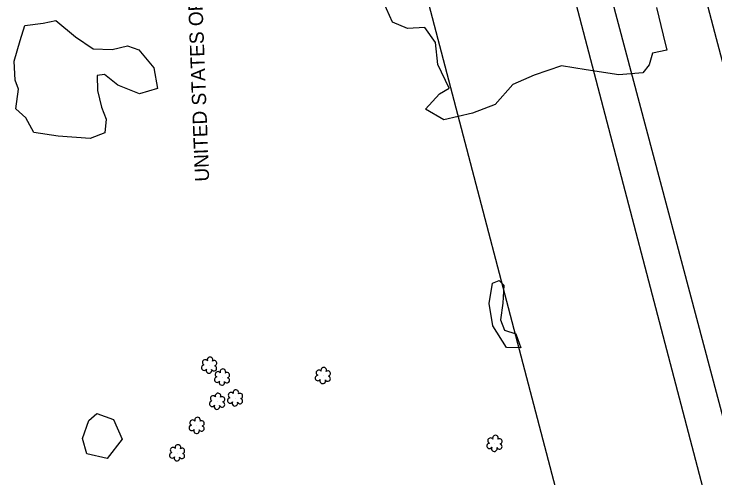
# Model space of a CAD drawing. Extents: x 3040896 to 3051146, y 687568 to 732976.
# Drawn here: x 3043330.5 to 3043576.6, y 724585.3 to 724748.2 of the extents above; entities that cross this region are included whole.
import ezdxf

# ---------------------------------------------------------------- set-up
doc = ezdxf.new("R2010")
doc.units = 0
for name, color, linetype in [('Exist Other Culture Area Outline', 7, 'Continuous'), ('Exist Property Owner Text', 7, 'Continuous'), ('Exist Right of Way Easement Line', 7, 'Continuous'), ('Exist Right of Way Line', 7, 'Continuous'), ('Exist Utilities Telephone UG FO', 7, 'Continuous'), ('Exist Vegetation Hedge Row', 7, 'Continuous'), ('Exist Vegetation Shrub CELL', 7, 'Continuous')]:
    doc.layers.add(name, color=color, linetype=linetype)

msp = doc.modelspace()

# ---------------------------------------------------------------- linework, layer by layer
at = {"layer": 'Exist Other Culture Area Outline'}
for points in [[(3043556.12, 724750.43), (3043558.43, 724740.74), (3043559.64, 724735.5), (3043554.72, 724734.44), (3043553.5, 724730.37), (3043551.26, 724727.55), (3043542.85, 724726.89), (3043531.33, 724728.58), (3043522.72, 724730.02), (3043513.11, 724726.77), (3043505.69, 724723.49), (3043499.45, 724716.43), (3043491.5, 724713.42), (3043481.43, 724711.04), (3043474.98, 724714.77), (3043479.91, 724720.22), (3043483.29, 724722.12), (3043479.32, 724730.52), (3043478.48, 724738.14), (3043474.69, 724743.45), (3043468.65, 724743.1), (3043463.39, 724745.38), (3043459.18, 724754.78)], [(3043556.12, 724750.43), (3043558.43, 724740.74), (3043559.64, 724735.5), (3043554.72, 724734.44), (3043553.5, 724730.37), (3043551.26, 724727.55), (3043542.85, 724726.89), (3043531.33, 724728.58), (3043522.72, 724730.02), (3043513.11, 724726.77), (3043505.69, 724723.49), (3043499.45, 724716.43), (3043491.5, 724713.42), (3043481.43, 724711.04), (3043474.98, 724714.77), (3043479.91, 724720.22), (3043483.29, 724722.12), (3043479.32, 724730.52), (3043478.48, 724738.14), (3043474.69, 724743.45), (3043468.65, 724743.1), (3043463.39, 724745.38), (3043459.18, 724754.78)], [(3043340.71, 724745.04), (3043345.16, 724745.96), (3043352.15, 724740.15), (3043358.33, 724736.03), (3043364.95, 724735.76), (3043370.41, 724737.05), (3043374.33, 724735.64), (3043379.66, 724729.29), (3043380.88, 724722), (3043374.61, 724720.16), (3043367.02, 724723.19), (3043362.3, 724727), (3043359.76, 724726.64), (3043359.85, 724721.33), (3043361.26, 724715.45), (3043362.82, 724711.28), (3043362.43, 724706.48), (3043357.21, 724704.5), (3043345.97, 724705.34), (3043337.51, 724706.62), (3043334.72, 724711.75), (3043331.12, 724714.88), (3043332.16, 724721.77), (3043330.99, 724724.92), (3043330.53, 724731.61), (3043332.7, 724738.94), (3043334.27, 724744.13), (3043340.71, 724745.04)], [(3043340.71, 724745.04), (3043345.16, 724745.96), (3043352.15, 724740.15), (3043358.33, 724736.03), (3043364.95, 724735.76), (3043370.41, 724737.05), (3043374.33, 724735.64), (3043379.66, 724729.29), (3043380.88, 724722), (3043374.61, 724720.16), (3043367.02, 724723.19), (3043362.3, 724727), (3043359.76, 724726.64), (3043359.85, 724721.33), (3043361.26, 724715.45), (3043362.82, 724711.28), (3043362.43, 724706.48), (3043357.21, 724704.5), (3043345.97, 724705.34), (3043337.51, 724706.62), (3043334.72, 724711.75), (3043331.12, 724714.88), (3043332.16, 724721.77), (3043330.99, 724724.92), (3043330.53, 724731.61), (3043332.7, 724738.94), (3043334.27, 724744.13), (3043340.71, 724745.04)]]:
    msp.add_lwpolyline(points, dxfattribs=at)
at = {"layer": 'Exist Right of Way Easement Line'}
for p, q in [((3043589.96, 724515.08), (3043513.88, 724804.9)), ((3043541.62, 724502.31), (3043465.55, 724792.07))]:
    msp.add_line(p, q, dxfattribs=at)
at = {"layer": 'Exist Right of Way Line'}
msp.add_line((3043726.01, 724054.37), (3043372.43, 725386.29), dxfattribs=at)
at = {"layer": 'Exist Utilities Telephone UG FO'}
msp.add_lwpolyline([(3043653.29, 724452.12), (3043645.41, 724482.8), (3043639.12, 724506.82), (3043632.29, 724532.59), (3043625.73, 724557.34), (3043619.27, 724581.18), (3043612.5, 724606.67), (3043600.59, 724651.72), (3043591.68, 724683.3), (3043584.5, 724711.75), (3043577.13, 724739.49), (3043565.43, 724784.07), (3043555.02, 724823.28), (3043545.19, 724861.59), (3043534.12, 724902.13), (3043520.72, 724952.98)], dxfattribs=at)
at = {"layer": 'Exist Vegetation Hedge Row'}
for points in [[(3043502.49, 724653.05), (3043502.1, 724646.7), (3043501.33, 724640.82), (3043502.74, 724637.17), (3043506.64, 724635.89), (3043508.47, 724631.04), (3043503.42, 724631.14), (3043498.64, 724638.74), (3043497.3, 724646.62), (3043498.45, 724653.71), (3043500.84, 724654.71), (3043502.49, 724653.05)], [(3043502.49, 724653.05), (3043502.1, 724646.7), (3043501.33, 724640.82), (3043502.74, 724637.17), (3043506.64, 724635.89), (3043508.47, 724631.04), (3043503.42, 724631.14), (3043498.64, 724638.74), (3043497.3, 724646.62), (3043498.45, 724653.71), (3043500.84, 724654.71), (3043502.49, 724653.05)], [(3043356.78, 724605.52), (3043359.65, 724608.03), (3043365.46, 724605.87), (3043368.5, 724598.93), (3043363.28, 724592.14), (3043356.07, 724593.8), (3043354.56, 724599.2), (3043356.78, 724605.52)], [(3043356.78, 724605.52), (3043359.65, 724608.03), (3043365.46, 724605.87), (3043368.5, 724598.93), (3043363.28, 724592.14), (3043356.07, 724593.8), (3043354.56, 724599.2), (3043356.78, 724605.52)]]:
    msp.add_lwpolyline(points, dxfattribs=at)
at = {"layer": 'Exist Vegetation Shrub CELL'}
for p, q in [((3043399.09, 724624.77), (3043399.09, 724624.77)), ((3043399.09, 724624.77), (3043399.09, 724624.77)), ((3043403.62, 724620.57), (3043403.62, 724620.57)), ((3043403.62, 724620.57), (3043403.62, 724620.57)), ((3043439.03, 724621.14), (3043439.03, 724621.14)), ((3043439.03, 724621.14), (3043439.03, 724621.14)), ((3043401.9, 724612.08), (3043401.9, 724612.08)), ((3043401.9, 724612.08), (3043401.9, 724612.08)), ((3043408.2, 724613.25), (3043408.2, 724613.25)), ((3043408.2, 724613.25), (3043408.2, 724613.25)), ((3043394.72, 724603.61), (3043394.72, 724603.61)), ((3043394.72, 724603.61), (3043394.72, 724603.61)), ((3043499.28, 724597.32), (3043499.28, 724597.32)), ((3043499.28, 724597.32), (3043499.28, 724597.32)), ((3043387.84, 724593.98), (3043387.84, 724593.98)), ((3043387.84, 724593.98), (3043387.84, 724593.98))]:
    msp.add_line(p, q, dxfattribs=at)
for centre, radius, start, end in [((3043397.61, 724625.9), 0.968, 35.8908, 245.4216), ((3043397.61, 724625.9), 0.968, 35.8908, 245.4216), ((3043399.32, 724626.81), 0.99, 334.8391, 200.4717), ((3043399.32, 724626.81), 0.99, 334.8391, 200.4717), ((3043400.76, 724625.64), 0.929, 284.4567, 126.0861), ((3043400.76, 724625.64), 0.929, 284.4567, 126.0861), ((3043397.29, 724624.07), 0.955, 95.1099, 327.9534), ((3043397.29, 724624.07), 0.955, 95.1099, 327.9534), ((3043400.73, 724623.84), 0.937, 204.9913, 73.4601), ((3043400.73, 724623.84), 0.937, 204.9913, 73.4601), ((3043439.26, 724623.18), 0.99, 334.8391, 200.4717), ((3043439.26, 724623.18), 0.99, 334.8391, 200.4717), ((3043398.96, 724623.09), 0.984, 151.2797, 21.387), ((3043398.96, 724623.09), 0.984, 151.2797, 21.387), ((3043402.14, 724621.7), 0.968, 35.8908, 245.4216), ((3043402.14, 724621.7), 0.968, 35.8908, 245.4216), ((3043403.85, 724622.61), 0.99, 334.8391, 200.4717), ((3043403.85, 724622.61), 0.99, 334.8391, 200.4717), ((3043405.29, 724621.44), 0.929, 284.4567, 126.0861), ((3043405.29, 724621.44), 0.929, 284.4567, 126.0861), ((3043437.23, 724620.44), 0.955, 95.1099, 327.9534), ((3043437.23, 724620.44), 0.955, 95.1099, 327.9534), ((3043437.55, 724622.27), 0.968, 35.8908, 245.4216), ((3043437.55, 724622.27), 0.968, 35.8908, 245.4216), ((3043440.7, 724622.01), 0.929, 284.4567, 126.0861), ((3043440.7, 724622.01), 0.929, 284.4567, 126.0861), ((3043401.82, 724619.86), 0.955, 95.1099, 327.9534), ((3043401.82, 724619.86), 0.955, 95.1099, 327.9534), ((3043403.49, 724618.89), 0.984, 151.2797, 21.387), ((3043403.49, 724618.89), 0.984, 151.2797, 21.387), ((3043405.25, 724619.64), 0.937, 204.9913, 73.4601), ((3043405.25, 724619.64), 0.937, 204.9913, 73.4601), ((3043438.9, 724619.46), 0.984, 151.2797, 21.387), ((3043438.9, 724619.46), 0.984, 151.2797, 21.387), ((3043440.67, 724620.21), 0.937, 204.9913, 73.4601), ((3043440.67, 724620.21), 0.937, 204.9913, 73.4601), ((3043408.42, 724615.29), 0.99, 334.8391, 200.4717), ((3043408.42, 724615.29), 0.99, 334.8391, 200.4717), ((3043400.42, 724613.21), 0.968, 35.8908, 245.4216), ((3043400.42, 724613.21), 0.968, 35.8908, 245.4216), ((3043402.13, 724614.12), 0.99, 334.8391, 200.4717), ((3043402.13, 724614.12), 0.99, 334.8391, 200.4717), ((3043403.57, 724612.95), 0.929, 284.4567, 126.0861), ((3043403.57, 724612.95), 0.929, 284.4567, 126.0861), ((3043406.71, 724614.38), 0.968, 35.8908, 245.4216), ((3043406.71, 724614.38), 0.968, 35.8908, 245.4216), ((3043409.87, 724614.12), 0.929, 284.4567, 126.0861), ((3043409.87, 724614.12), 0.929, 284.4567, 126.0861), ((3043400.1, 724611.38), 0.955, 95.1099, 327.9534), ((3043400.1, 724611.38), 0.955, 95.1099, 327.9534), ((3043403.54, 724611.15), 0.937, 204.9913, 73.4601), ((3043403.54, 724611.15), 0.937, 204.9913, 73.4601), ((3043406.4, 724612.54), 0.955, 95.1099, 327.9534), ((3043406.4, 724612.54), 0.955, 95.1099, 327.9534), ((3043408.07, 724611.56), 0.984, 151.2797, 21.387), ((3043408.07, 724611.56), 0.984, 151.2797, 21.387), ((3043409.83, 724612.32), 0.937, 204.9913, 73.4601), ((3043409.83, 724612.32), 0.937, 204.9913, 73.4601), ((3043401.77, 724610.4), 0.984, 151.2797, 21.387), ((3043401.77, 724610.4), 0.984, 151.2797, 21.387), ((3043394.95, 724605.65), 0.99, 334.8391, 200.4717), ((3043394.95, 724605.65), 0.99, 334.8391, 200.4717), ((3043393.24, 724604.74), 0.968, 35.8908, 245.4216), ((3043393.24, 724604.74), 0.968, 35.8908, 245.4216), ((3043396.4, 724604.48), 0.929, 284.4567, 126.0861), ((3043396.4, 724604.48), 0.929, 284.4567, 126.0861), ((3043392.92, 724602.91), 0.955, 95.1099, 327.9534), ((3043392.92, 724602.91), 0.955, 95.1099, 327.9534), ((3043394.6, 724601.93), 0.984, 151.2797, 21.387), ((3043394.6, 724601.93), 0.984, 151.2797, 21.387), ((3043396.36, 724602.69), 0.937, 204.9913, 73.4601), ((3043396.36, 724602.69), 0.937, 204.9913, 73.4601), ((3043497.8, 724598.44), 0.968, 35.8908, 245.4216), ((3043497.8, 724598.44), 0.968, 35.8908, 245.4216), ((3043499.51, 724599.36), 0.99, 334.8391, 200.4717), ((3043499.51, 724599.36), 0.99, 334.8391, 200.4717), ((3043500.96, 724598.19), 0.929, 284.4567, 126.0861), ((3043500.96, 724598.19), 0.929, 284.4567, 126.0861), ((3043388.07, 724596.02), 0.99, 334.8391, 200.4717), ((3043388.07, 724596.02), 0.99, 334.8391, 200.4717), ((3043497.48, 724596.61), 0.955, 95.1099, 327.9534), ((3043497.48, 724596.61), 0.955, 95.1099, 327.9534), ((3043500.92, 724596.39), 0.937, 204.9913, 73.4601), ((3043500.92, 724596.39), 0.937, 204.9913, 73.4601), ((3043386.04, 724593.27), 0.955, 95.1099, 327.9534), ((3043386.04, 724593.27), 0.955, 95.1099, 327.9534), ((3043386.36, 724595.11), 0.968, 35.8908, 245.4216), ((3043386.36, 724595.11), 0.968, 35.8908, 245.4216), ((3043389.51, 724594.85), 0.929, 284.4567, 126.0861), ((3043389.51, 724594.85), 0.929, 284.4567, 126.0861), ((3043499.16, 724595.63), 0.984, 151.2797, 21.387), ((3043499.16, 724595.63), 0.984, 151.2797, 21.387), ((3043387.71, 724592.3), 0.984, 151.2797, 21.387), ((3043387.71, 724592.3), 0.984, 151.2797, 21.387), ((3043389.48, 724593.05), 0.937, 204.9913, 73.4601), ((3043389.48, 724593.05), 0.937, 204.9913, 73.4601)]:
    msp.add_arc(centre, radius, start, end, dxfattribs=at)

# ---------------------------------------------------------------- texts
at = {"layer": 'Exist Property Owner Text'}
msp.add_text(' UNITED STATES OF AMERICA', height=5.0005, rotation=92.18, dxfattribs=at).set_placement((3043399.13, 724687.6))

doc.saveas('drawing.dxf')
